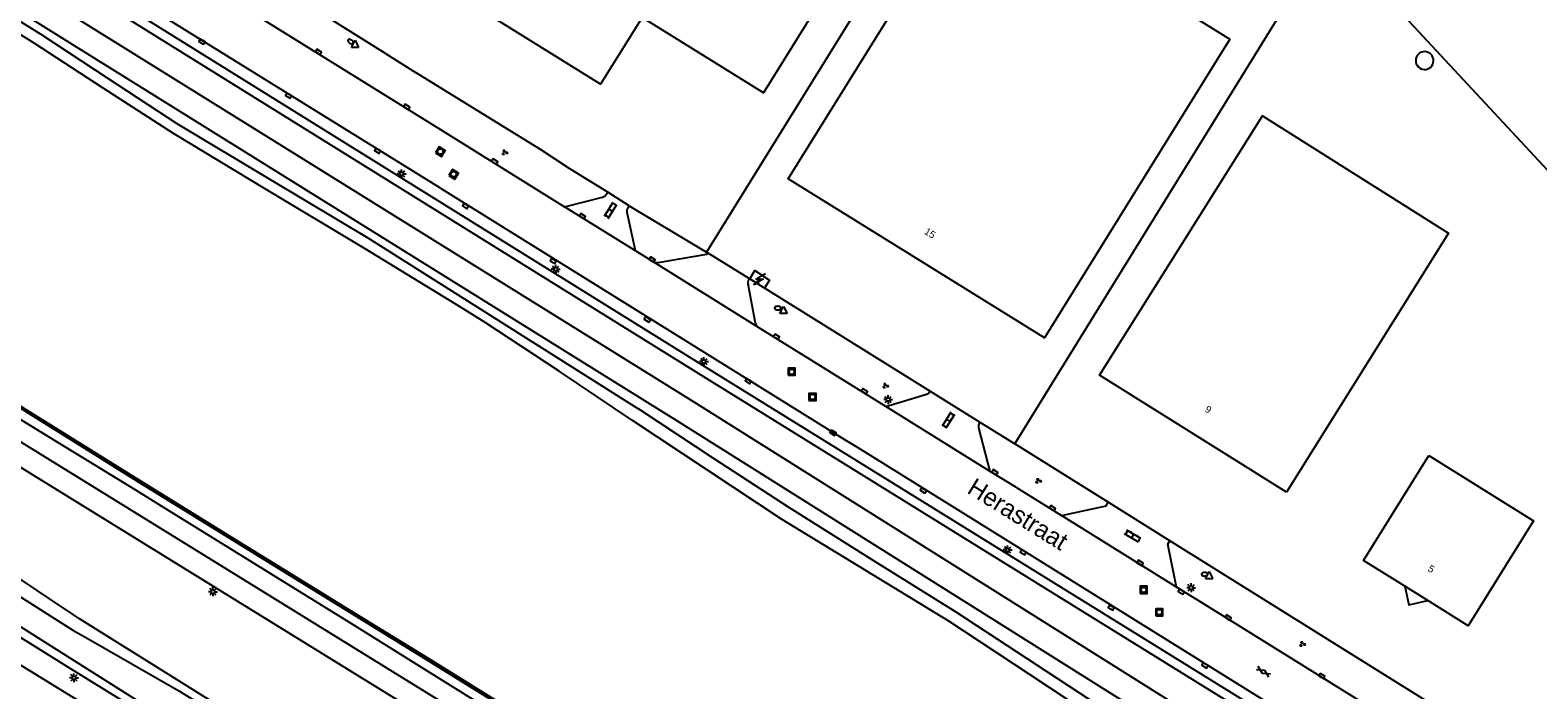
# Model space of a CAD drawing. Extents: x 128000 to 131008, y 398996 to 402500.
# Drawn here: x 128942.5 to 129153.7, y 400058.8 to 400151.1 of the extents above; entities that cross this region are included whole.
import ezdxf

# ---------------------------------------------------------------- set-up
doc = ezdxf.new("R2010")
doc.units = 0
for name, color, linetype in [('gg-afsc-hekwerk', 7, 'Continuous'), ('gg-anno-huisnummerreeks BGT', 7, 'Continuous'), ('gg-anno-openbare ruimte label', 7, 'Continuous'), ('gg-bbg-bijgebouw', 7, 'Continuous'), ('gg-bbg-hoofdgebouw', 7, 'Continuous'), ('gg-bbg-luifel en loopbrug', 7, 'Continuous'), ('gg-bbg-opslagtank', 7, 'Continuous'), ('gg-knt-bovenkant onderkant talud', 7, 'Continuous'), ('gg-knt-onverhard', 7, 'Continuous'), ('gg-knt-verharding', 7, 'Continuous'), ('gg-kntw-beschoeiing', 7, 'Continuous'), ('gg-kntw-bovenkant insteek waterloop', 7, 'Continuous'), ('gg-kntw-waterlijn', 7, 'Continuous'), ('gt-grn-groengrens', 7, 'Continuous'), ('gt-grn-vlakafsluiter', 7, 'Continuous'), ('gt-symb-brandkraan', 7, 'Continuous'), ('gt-symb-gesloten verharding', 7, 'Continuous'), ('gt-symb-groenvak', 7, 'Continuous'), ('gt-symb-klinker verharding', 7, 'Continuous'), ('gt-symb-kolk', 7, 'Continuous'), ('gt-symb-lichtmast', 7, 'Continuous'), ('gt-symb-rioolschacht', 7, 'Continuous'), ('gt-symb-trafo symbool', 7, 'Continuous'), ('gt-symb-waterafsluiter', 7, 'Continuous'), ('gx-grn-maaiveld', 7, 'Continuous')]:
    doc.layers.add(name, color=color, linetype=linetype)

# ---------------------------------------------------------------- blocks, each defined once
blk = doc.blocks.new('gt0-KOLK')
at = {"layer": 'gt-symb-kolk'}
blk.add_lwpolyline([(0, 0), (0.38, 0), (0.38, 0.4), (-0.38, 0.4), (-0.38, 0), (0, 0)], dxfattribs=at)
blk = doc.blocks.new('gt0-RS')
at = {"layer": 'gt-symb-rioolschacht'}
blk.add_lwpolyline([(-0.5, -0.5), (0.5, -0.5), (0.5, 0.5), (-0.5, 0.5)], close=True, dxfattribs=at)
blk.add_circle((0, 0), 0.375, dxfattribs=at)
blk = doc.blocks.new('gt0-LMAST')
at = {"layer": 'gt-symb-lichtmast'}
for p, q in [((-0.18, 0.17), (-0.45, 0.44)), ((-0.01, 0.25), (-0.01, 0.62)), ((0.17, 0.17), (0.44, 0.44)), ((-0.26, 0), (-0.63, 0)), ((-0.18, -0.18), (-0.45, -0.45)), ((-0.01, -0.25), (-0.01, -0.63)), ((0.44, -0.45), (0.17, -0.18)), ((0.24, 0), (0.62, 0))]:
    blk.add_line(p, q, dxfattribs=at)
blk.add_circle((-0.01, 0), 0.25, dxfattribs=at)
blk = doc.blocks.new('gt0-WAFSL')
at = {"layer": 'gt-symb-waterafsluiter'}
for p, q in [((-0.5, -0.33), (0, 0.67)), ((0, 0.67), (0.5, -0.33)), ((0.5, -0.33), (-0.5, -0.33))]:
    blk.add_line(p, q, dxfattribs=at)
blk = doc.blocks.new('gt0-BR')
at = {"layer": 'gt-symb-brandkraan'}
for centre, radius, start, end in [((-0.24, 0), 0.206, 107.5669, 252.4331), ((0.6, -2.66), 3, 106.892, 107.5669), ((0, -0.69), 0.938, 73.108, 106.892), ((-0.6, -2.66), 3, 72.4331, 73.108), ((0.24, 0), 0.206, 287.567, 72.4331), ((0.6, 2.66), 3, 252.4331, 253.108), ((0, 0.69), 0.938, 253.108, 286.8921), ((-0.6, 2.66), 3, 286.8921, 287.567)]:
    blk.add_arc(centre, radius, start, end, dxfattribs=at)
blk = doc.blocks.new('gt0-GESVH1')
at = {"layer": 'gt-symb-gesloten verharding'}
for p, q in [((-0.99, -0.26), (0.01, 0.24)), ((0.01, -0.26), (-0.99, 0.24)), ((0.01, 0.24), (1.01, -0.26)), ((1.01, 0.24), (0.01, -0.26))]:
    blk.add_line(p, q, dxfattribs=at)
blk = doc.blocks.new('gt0-GRVAK')
at = {"layer": 'gt-symb-groenvak'}
for p, q in [((-0.11, 0.19), (-0.23, 0.24)), ((-0.18, 0.15), (0.09, 0.15)), ((-0.09, 0.21), (-0.16, 0.32)), ((-0.05, 0.21), (-0.05, 0.39)), ((0, 0.21), (0.06, 0.32)), ((0.01, 0.19), (0.13, 0.24)), ((0.26, -0.05), (0.2, 0.06)), ((0.3, -0.05), (0.3, 0.13)), ((0.35, -0.05), (0.41, 0.06)), ((-0.25, -0.23), (-0.36, -0.18)), ((-0.32, -0.26), (-0.05, -0.26)), ((-0.23, -0.21), (-0.29, -0.1)), ((-0.18, -0.2), (-0.18, -0.02)), ((-0.14, -0.21), (-0.07, -0.1)), ((-0.12, -0.23), (0, -0.18)), ((0.24, -0.07), (0.12, -0.02)), ((0.17, -0.11), (0.44, -0.11)), ((0.37, -0.07), (0.49, -0.02))]:
    blk.add_line(p, q, dxfattribs=at)
blk = doc.blocks.new('gt0-HSP')
at = {"layer": 'gt-symb-trafo symbool'}
for points in [[(0.77, 0.75), (-0.53, 0), (0.47, 0), (-0.83, -0.75)], [(-0.22, -0.24), (-0.83, -0.75), (-0.08, -0.48)]]:
    blk.add_lwpolyline(points, dxfattribs=at)
blk = doc.blocks.new('gt0-KL1')
at = {"layer": 'gt-symb-klinker verharding'}
for p, q in [((-1.15, 0.3), (1.15, 0.3)), ((-1, -0.3), (-1, 0.3)), ((-0.5, 0.3), (-0.5, 0.45)), ((0, -0.3), (0, 0.3)), ((0.5, 0.3), (0.5, 0.45)), ((1, -0.3), (1, 0.3)), ((-1.15, -0.3), (1.15, -0.3)), ((-0.5, -0.45), (-0.5, -0.3)), ((0.5, -0.45), (0.5, -0.3))]:
    blk.add_line(p, q, dxfattribs=at)

msp = doc.modelspace()

# ---------------------------------------------------------------- linework, layer by layer
at = {"layer": 'gg-afsc-hekwerk'}
for p, q in [((129073.98, 400179.32), (129037.26, 400120.07)), ((129045.43, 400114.99), (129068.58, 400100.58)), ((129068.58, 400100.58), (129075.57, 400096.24)), ((129075.57, 400096.24), (129080.47, 400093.19)), ((129093.54, 400085.02), (129080.47, 400093.19)), ((129102.17, 400079.63), (129093.54, 400085.02)), ((129138.46, 400056.96), (129102.17, 400079.63))]:
    msp.add_line(p, q, dxfattribs=at)
msp.add_lwpolyline([(129080.47, 400093.19), (129117.14, 400152.54), (129107.77, 400158.35)], dxfattribs=at)
at = {"layer": 'gg-bbg-bijgebouw'}
msp.add_line((129045.4, 400115.02), (129043.35, 400116.32), dxfattribs=at)
msp.add_lwpolyline([(129043.35, 400116.32), (129044.06, 400117.46), (129046.11, 400116.15), (129045.4, 400115.02)], dxfattribs=at)
at = {"layer": 'gg-bbg-hoofdgebouw'}
msp.add_line((129138.34, 400071.25), (129135.1, 400073.28), dxfattribs=at)
for points in [[(129087.68, 400210.72), (129045.25, 400142.38), (129028.27, 400152.92), (129022.43, 400143.59), (129000, 400157.52)], [(129074.7, 400172.16), (129110.59, 400149.89), (129084.62, 400108.07), (129048.73, 400130.34), (129074.7, 400172.16)], [(129134.49, 400153.64), (129160.69, 400125.49), (129188.93, 400151.7), (129181.44, 400159.74)], [(129118.54, 400086.45), (129092.34, 400102.83), (129115.14, 400139.14), (129141.22, 400122.73), (129118.54, 400086.45)], [(129135.1, 400073.28), (129129.32, 400076.88), (129138.48, 400091.56)], [(129138.48, 400091.56), (129153.13, 400082.42), (129143.97, 400067.74), (129138.34, 400071.25)]]:
    msp.add_lwpolyline(points, dxfattribs=at)
at = {"layer": 'gg-bbg-luifel en loopbrug'}
msp.add_lwpolyline([(129135.1, 400073.28), (129135.65, 400070.68), (129138.34, 400071.25)], dxfattribs=at)
at = {"layer": 'gg-bbg-opslagtank'}
for start, end in [(43.3044, 223.2398), (223.3044, 43.2398)]:
    msp.add_arc((129137.87, 400146.88), 1.25, start, end, dxfattribs=at)
at = {"layer": 'gg-knt-bovenkant onderkant talud'}
for points in [[(128333.5, 400540.29), (128368.98, 400518.88), (128448.04, 400469.61), (128530.68, 400418.55), (128612.63, 400367.81), (128696.85, 400316.07), (128778.01, 400265.25), (128862.15, 400212.76), (128956.55, 400154.07), (129038.3, 400103.22), (129119.96, 400052.68), (129148.42, 400034.86), (129162.19, 400026.43)], [(129161.48, 400025.58), (129147.64, 400033.81), (129119.34, 400051.53), (129037.27, 400102.36), (128861.13, 400211.85), (128777.31, 400263.92), (128695.4, 400315.05), (128612.03, 400366.29), (128529.89, 400417.27), (128447.46, 400468.28), (128368.18, 400517.11), (128331.97, 400538.2)]]:
    msp.add_lwpolyline(points, dxfattribs=at)
at = {"layer": 'gg-knt-onverhard'}
for points in [[(129156.61, 400023.38), (129153.36, 400023.43), (129150.2, 400023.73), (129147.63, 400024.64), (129143.21, 400026.97), (129114.35, 400045.38), (129033.23, 400096.36), (128951.57, 400147.17), (128857.4, 400205.9), (128774.01, 400257.39), (128691.4, 400308.63), (128608.6, 400360.3), (128525.34, 400411.3), (128443.58, 400461.67), (128363.3, 400509.84), (128329.75, 400529.73), (128323.2, 400533.15)], [(129212.52, 399988.55), (129209.46, 399988.72), (129206.49, 399990.58), (129197.77, 399996.69), (129175.85, 400010.3), (129171.24, 400013.83), (129169.06, 400016.62), (129166.35, 400020.47), (129163.54, 400023.3), (129159.48, 400025.72), (129154.47, 400026.69), (129150, 400027.86), (129145.64, 400029.9), (129116.31, 400048.29), (129035.16, 400099.26), (128859.26, 400208.59), (128776.06, 400260.39), (128693.4, 400311.73), (128610.44, 400363.28), (128527.58, 400414.74), (128445.46, 400465.03), (128365.32, 400512.54), (128344.77, 400525.3), (128331.59, 400533.13)]]:
    msp.add_lwpolyline(points, dxfattribs=at)
at = {"layer": 'gg-knt-verharding'}
for p, q in [((129000, 400129.01), (128949.9, 400160.07)), ((128992.32, 400147.86), (128975.01, 400158.72)), ((128969.53, 400156.15), (129000, 400137.22)), ((128992.32, 400147.86), (128996.6, 400145.18)), ((129000, 400143.08), (128996.6, 400145.18)), ((129014.01, 400134.42), (129000, 400143.08)), ((129000, 400137.22), (129017.38, 400126.42)), ((129018.12, 400131.74), (129014.01, 400134.42)), ((129023.44, 400128.44), (129018.12, 400131.74)), ((129000, 400129.01), (129056.61, 400093.83)), ((129026.45, 400126.55), (129023.44, 400128.44)), ((129027.34, 400120.23), (129017.38, 400126.42)), ((129026.45, 400126.55), (129037.26, 400120.07)), ((129029.74, 400118.74), (129027.34, 400120.23)), ((129044.56, 400109.52), (129029.74, 400118.74)), ((129044.14, 400110.12), (129043.1, 400115.58)), ((129062.39, 400098.45), (129044.56, 400109.52)), ((129077.03, 400089.35), (129062.39, 400098.45)), ((129056.61, 400093.83), (129058.48, 400092.67)), ((129058.48, 400092.67), (129139.29, 400042.45)), ((129080.69, 400087.07), (129077.03, 400089.35)), ((129080.69, 400087.07), (129087.01, 400083.17)), ((129103.11, 400073.15), (129087.01, 400083.17)), ((129106.62, 400070.97), (129103.11, 400073.15)), ((129131.92, 400055.23), (129106.62, 400070.97))]:
    msp.add_line(p, q, dxfattribs=at)
for points in [[(129100.5, 399994.98), (129049.49, 400026.45), (129007.61, 400052.46), (128940.55, 400093.86), (128826.64, 400164.43), (128785.64, 400189.9), (128734.57, 400221.55), (128687.8, 400250.6), (128647.13, 400275.7), (128574.88, 400320.36), (128536.14, 400344.35), (128497.87, 400368.09), (128455.71, 400394.15), (128419.05, 400416.91), (128382.58, 400439.6)], [(128586.95, 400308.83), (128588.7, 400308.23), (128644.76, 400273.63), (128686.18, 400248.03), (128732.62, 400219.18), (128783.61, 400187.58), (128825.23, 400161.74), (128878.14, 400128.95), (128938.76, 400091.42), (129005.99, 400049.92), (129048.51, 400023.53), (129099.16, 399992.18)], [(128654.48, 400235.34), (128681.08, 400219.35), (128702.07, 400206.56), (128727.7, 400191.26), (128753.17, 400176.08), (128760.68, 400171.5), (128762.95, 400170.22), (128851.21, 400116.72), (128895.65, 400089.8), (128939.63, 400063.21), (128979.65, 400038.55), (128990.05, 400032.25), (128994.14, 400029.58), (129046.43, 399991.91), (129097.73, 399954.81)], [(129017.38, 400126.42), (129022.7, 400127.77), (129023.06, 400127.94), (129023.44, 400128.44)], [(129027.34, 400120.23), (129026.15, 400125.59), (129026.14, 400125.98), (129026.45, 400126.55)], [(129030.49, 400118.61), (129037.02, 400119.72), (129037.27, 400119.78), (129037.5, 400119.93)], [(129062.39, 400098.45), (129067.95, 400100.1), (129068.3, 400100.26), (129068.58, 400100.58)], [(129077.03, 400089.35), (129075.42, 400095.43), (129075.42, 400095.81), (129075.57, 400096.24)], [(129087.01, 400083.17), (129093.26, 400084.5), (129093.54, 400085.02)], [(129103.11, 400073.15), (129101.88, 400079.15), (129102.17, 400079.63)]]:
    msp.add_lwpolyline(points, dxfattribs=at)
for centre, radius, start, end in [((129030.27, 400119.61), 1.03, 238.6362, 282.3651), ((129044.08, 400115.8), 1, 146.5912, 192.2057), ((129045.1, 400110.35), 0.99, 193.3185, 236.997)]:
    msp.add_arc(centre, radius, start, end, dxfattribs=at)
at = {"layer": 'gg-kntw-beschoeiing'}
msp.add_lwpolyline([(128480.44, 400383.62), (128543.09, 400344.8), (128622.84, 400295.53), (128704.92, 400244.7), (128786.83, 400194.04), (128867.91, 400143.82), (128947.14, 400094.63), (129027.58, 400044.83), (129103.21, 399997.95)], dxfattribs=at)
at = {"layer": 'gg-kntw-bovenkant insteek waterloop'}
for p, q in [((128951.28, 400067.54), (128949.43, 400068.69)), ((129000, 400037.16), (128951.28, 400067.54))]:
    msp.add_line(p, q, dxfattribs=at)
for points in [[(128949.43, 400068.69), (128872.41, 400120.19), (128805.12, 400162.9), (128773.92, 400176.71), (128757.78, 400185.37), (128707.54, 400217.19), (128676.27, 400237.5), (128636.93, 400262.14), (128617.64, 400271.87)], [(128760.41, 400175.22), (128772.54, 400167.81), (128777.06, 400164.96), (128782.2, 400162.48), (128787.01, 400160.84), (128792.03, 400158.65), (128799.54, 400154.39), (128825.02, 400138.15), (128886.36, 400100.29), (128948.06, 400061.81)], [(128948.06, 400061.81), (128955.26, 400057.33), (129000, 400030.12)]]:
    msp.add_lwpolyline(points, dxfattribs=at)
at = {"layer": 'gg-kntw-waterlijn'}
for points in [[(128719.53, 400205.66), (128767.67, 400175.94), (128777.21, 400170.17), (128779.53, 400168.82), (128781.96, 400168.14), (128785.5, 400166.78), (128788.15, 400165.44), (128801.45, 400158.37), (128823.68, 400144.98), (128854.24, 400125.21), (128886.29, 400105.49), (128922.03, 400083.92), (128948.51, 400067.12), (128950.43, 400066.03)], [(128948.65, 400062.87), (128892.33, 400098.42), (128835.57, 400133.54), (128826.46, 400138.86), (128820.78, 400142.5), (128817.2, 400145.24), (128813.23, 400147.87), (128809.7, 400149.89), (128799.16, 400156.33), (128793.59, 400159.14), (128789.33, 400161), (128784.91, 400162.74), (128780.94, 400164.49), (128776.63, 400166.62), (128772.49, 400169.2), (128768.58, 400171.72), (128765.66, 400173.73), (128732.94, 400193.73), (128717.68, 400203.22)], [(128950.43, 400066.03), (128963.44, 400058.58), (129000, 400035.85)], [(129000, 400030.75), (128962.11, 400054.38), (128948.65, 400062.87)]]:
    msp.add_lwpolyline(points, dxfattribs=at)
at = {"layer": 'gt-grn-groengrens'}
for p, q in [((129037.5, 400119.93), (129037.26, 400120.07)), ((129045.4, 400115.02), (129045.43, 400114.99))]:
    msp.add_line(p, q, dxfattribs=at)
at = {"layer": 'gt-grn-vlakafsluiter'}
for q in [(129037.5, 400119.93), (129043.35, 400116.32)]:
    msp.add_line((129043.25, 400116.35), q, dxfattribs=at)
at = {"layer": 'gx-grn-maaiveld'}
for points in [[(129099.9, 400000.1), (129099.78, 399999.89), (129077.92, 400013.46), (129059.12, 400025.1), (129038.15, 400038.12), (129018.06, 400050.53), (128997.76, 400063.14), (128977.91, 400075.37), (128957.77, 400087.8), (128936.55, 400101.03), (128924.62, 400108.44), (128904.4, 400120.99), (128884.24, 400133.55), (128862.92, 400146.75), (128843.89, 400158.53), (128824.41, 400170.62), (128804.45, 400182.95), (128783.11, 400196.12), (128775.71, 400200.7)], [(128935.02, 400156.18), (128944, 400150.58), (128953.44, 400144.35), (128963.08, 400138.08), (128976.25, 400130.17), (128989.84, 400122.07), (128990.22, 400121.83), (129006.97, 400111.24), (129027.26, 400098.41), (129027.97, 400097.96), (129038.32, 400091.17), (129048.69, 400084.4), (129060.45, 400077.03), (129072.19, 400069.68), (129083.6, 400062.21), (129095, 400054.74)], [(129093.92, 400053.38), (129082.49, 400060.95), (129071.2, 400068.35), (129059.5, 400075.5), (129047.78, 400082.66), (129026.92, 400096.49), (129016.64, 400103.36), (129006.26, 400110.18), (129002.88, 400112.3), (128989.45, 400120.5), (128975.58, 400128.82), (128962.61, 400136.68), (128952.76, 400143.02), (128943.06, 400149.32), (128940.61, 400150.85)], [(129007.08, 400055.8), (128997.08, 400062.05), (128987.47, 400068.03), (128977.24, 400074.37), (128960.92, 400084.49), (128957.32, 400086.71), (128946.63, 400093.24), (128935.92, 400099.77)], [(129008.07, 400057.07), (128997.94, 400063.37), (128987.96, 400069.51), (128978.06, 400075.59), (128972.34, 400079.13), (128958.02, 400088), (128940.68, 400098.77)]]:
    msp.add_lwpolyline(points, dxfattribs=at)

# ---------------------------------------------------------------- block references
at = {"layer": 'gt-symb-brandkraan', "rotation": 144.3223979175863}
msp.add_blockref('gt0-BR', (128987.42, 400149.53), dxfattribs=at)
at = {"layer": 'gt-symb-brandkraan'}
for p in [(129047.26, 400112.22), (129107.06, 400074.94)]:
    msp.add_blockref('gt0-BR', p, dxfattribs=at)
at = {"layer": 'gt-symb-gesloten verharding', "rotation": -31.877816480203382}
msp.add_blockref('gt0-GESVH1', (129115.29, 400061.29), dxfattribs=at)
at = {"layer": 'gt-symb-groenvak'}
for p in [(129008.99, 400134.02), (129062.32, 400101.34), (129083.74, 400088.03), (129120.73, 400065.17)]:
    msp.add_blockref('gt0-GRVAK', p, dxfattribs=at)
at = {"layer": 'gt-symb-klinker verharding'}
for p, rotation in [((129023.85, 400125.92), 58.45632657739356), ((129071.15, 400096.52), -121.92645508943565), ((129096.98, 400080.28), 148.66279427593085)]:
    msp.add_blockref('gt0-KL1', p, dxfattribs=dict(at, rotation=rotation))
at = {"layer": 'gt-symb-kolk'}
for p, rotation in [((128966.7, 400149.71), 147.9156384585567), ((128982.8, 400147.93), -31.877816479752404), ((128978.62, 400141.81), -31.877816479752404), ((128995.16, 400140.22), -32.00538320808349), ((128991.29, 400134.42), 148.5351269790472), ((129007.49, 400132.58), -31.926455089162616), ((129003.6, 400126.68), 148.07354491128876), ((129019.8, 400124.92), -31.592491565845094), ((129015.9, 400118.99), 147.99461679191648), ((129029.57, 400118.84), -30.42953917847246), ((129029.09, 400110.79), 148.12218352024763), ((129046.98, 400108.03), -31.720060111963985), ((129043.2, 400102.16), 148.13661559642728), ((129059.31, 400100.41), -32.33937707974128), ((129055.1, 400094.93), 148.61387523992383), ((129077.55, 400089.05), -31.95677082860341), ((129067.75, 400086.83), 147.3749644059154), ((129085.63, 400084.03), -31.877816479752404), ((129081.75, 400078.19), 147.86710414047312), ((129097.9, 400076.36), -31.877816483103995), ((129103.89, 400072.67), 148.20108717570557), ((129094.06, 400070.44), 148.32868147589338), ((129110.23, 400068.7), -31.926455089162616), ((129107.21, 400062.34), 147.91563846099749), ((129123.37, 400060.51), -31.671318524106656)]:
    msp.add_blockref('gt0-KOLK', p, dxfattribs=dict(at, rotation=rotation))
at = {"layer": 'gt-symb-lichtmast'}
for p in [(128994.57, 400131.02), (129016.16, 400117.67), (129036.91, 400104.73), (129062.72, 400099.41), (129079.45, 400078.34), (129105.17, 400073.05), (128968.13, 400072.49), (128948.67, 400060.44)]:
    msp.add_blockref('gt0-LMAST', p, dxfattribs=at)
at = {"layer": 'gt-symb-rioolschacht'}
for p, rotation in [((128999.98, 400134.13), -31.877816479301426), ((129001.85, 400130.96), -31.337205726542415)]:
    msp.add_blockref('gt0-RS', p, dxfattribs=dict(at, rotation=rotation))
for p in [(129049.19, 400103.3), (129052.12, 400099.77), (129098.51, 400072.76), (129100.7, 400069.62)]:
    msp.add_blockref('gt0-RS', p, dxfattribs=at)
at = {"layer": 'gt-symb-trafo symbool'}
msp.add_blockref('gt0-HSP', (129044.75, 400116.26), dxfattribs=at)
at = {"layer": 'gt-symb-waterafsluiter'}
for p in [(128988.04, 400149.06), (129048.06, 400111.77), (129107.69, 400074.64)]:
    msp.add_blockref('gt0-WAFSL', p, dxfattribs=at)

# ---------------------------------------------------------------- texts
at = {"layer": 'gg-anno-huisnummerreeks BGT'}
for s, rotation, p in [('15', 328.2, (129067.69, 400122.69)), ('9', 328, (129106.99, 400097.8)), ('5', 328.1, (129138.22, 400075.46))]:
    msp.add_text(s, height=1, rotation=rotation, dxfattribs=at).set_placement(p)
at = {"layer": 'gg-anno-openbare ruimte label'}
msp.add_text('Herastraat', height=2.5, rotation=328.2, dxfattribs=at).set_placement((129073.62, 400086.42))

doc.saveas('drawing.dxf')
